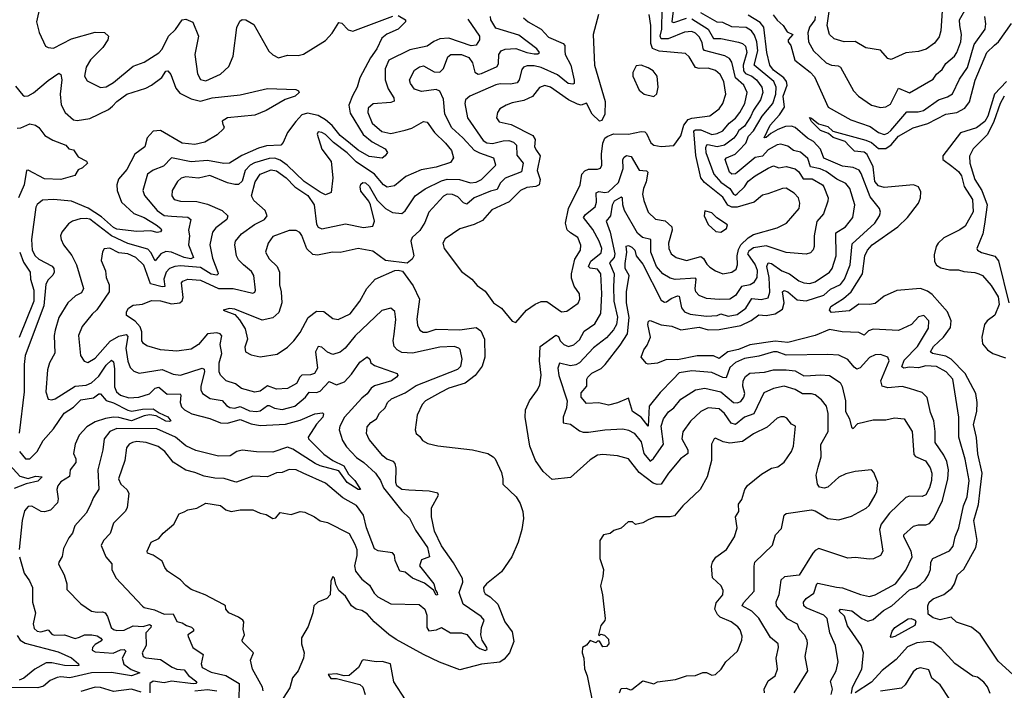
# Model space of a CAD drawing. Extents: x 1245432 to 1420865, y 606325 to 671314.
# Tile 344 of 382: x 1394659 to 1400088, y 626398 to 630096. Entities that reach past the tile are written whole.
import ezdxf

# ---------------------------------------------------------------- set-up
doc = ezdxf.new("R2010")
doc.units = 0

msp = doc.modelspace()

# ---------------------------------------------------------------- linework, layer by layer
at = {"layer": '0CON20XD'}
for points in [[(1394772.2, 630175), (1394750.4, 630085), (1394765.6, 630025), (1394800.9, 629950.9), (1394815, 629942.9), (1394845, 629940), (1394945, 629990.3), (1395075, 630027.3), (1395125.4, 630025.4), (1395147.8, 630005), (1395145.4, 629985), (1395117.6, 629942.4), (1395048.9, 629875), (1395025.6, 629835), (1395016.7, 629785), (1395030.2, 629760.2), (1395105, 629721.9), (1395135, 629725.5), (1395175, 629750), (1395285, 629839.5), (1395345, 629862.7), (1395425, 629913.2), (1395445, 629934.6), (1395479.3, 630005), (1395517, 630043), (1395555, 630095.6), (1395575, 630100), (1395612.5, 630082.5), (1395644.5, 630005), (1395623.9, 629905), (1395638.7, 629798.7), (1395655, 629767.1), (1395685, 629760), (1395765, 629796.9), (1395812.4, 629837.6), (1395835.3, 629895), (1395856.6, 630053.4), (1395871.7, 630088.3), (1395885, 630098), (1395905, 630095.7), (1395949.2, 630069.2), (1396033.1, 629923.1), (1396055, 629902.3), (1396085, 629886.9), (1396135, 629900.4), (1396195, 629898.6), (1396223.9, 629906.1), (1396345, 629982.5), (1396382, 630022), (1396419.1, 630080.9), (1396435, 630076.9), (1396470.5, 630040.5), (1396495, 630033.3), (1396715.9, 630115.9)], [(1398765.5, 626385), (1398764.5, 626405), (1398785, 626451.1), (1398825, 626478), (1398838.2, 626515), (1398830.6, 626575), (1398843.5, 626635), (1398840.9, 626655), (1398799.3, 626689.3), (1398735, 626796.9), (1398696.1, 626835), (1398643.3, 626865), (1398649.2, 626880.8), (1398708.9, 626945), (1398707.9, 627082.1), (1398712.9, 627105), (1398810.5, 627199.5), (1398826.9, 627255), (1398858.9, 627291.1), (1398875, 627363.3), (1398885, 627374.2), (1399025, 627394), (1399045, 627388), (1399115, 627346.4), (1399175, 627337.6), (1399245, 627357.9), (1399326.6, 627403.4), (1399342.2, 627417.8), (1399376, 627475), (1399384.6, 627495), (1399390.6, 627545), (1399369.1, 627599.1), (1399355, 627613.8), (1399265, 627604.5), (1399215, 627592.5), (1399175, 627574.4), (1399115, 627518), (1399095, 627512.5), (1399069.3, 627519.3), (1399058.8, 627535), (1399051.1, 627585), (1399061.8, 627628.2), (1399078.7, 627685), (1399076.9, 627753.1), (1399117.1, 627825), (1399116.8, 627925), (1399107.6, 627965), (1399080.7, 628000.7), (1399045, 628028.2), (1399025, 628034.1), (1398975, 628033.8), (1398935, 628057.4), (1398875, 628075.8), (1398815, 628062.5), (1398761.9, 628038.1), (1398707.2, 627922.8), (1398655, 627904.7), (1398605, 627864.3), (1398582, 627872), (1398545, 627925.3), (1398515, 627951.1), (1398455, 627956.9), (1398415, 627936.2), (1398357.8, 627882.2), (1398315.8, 627824.2), (1398310.3, 627785), (1398342.5, 627725), (1398342.5, 627705), (1398302.7, 627675), (1398235.4, 627595), (1398195, 627535.4), (1398173.5, 627533.5), (1398151.4, 627541.4), (1398075, 627598.6), (1398015, 627675.4), (1397955, 627690.5), (1397875, 627698.1), (1397845.6, 627694.4), (1397805, 627669.2), (1397695, 627572.5), (1397595, 627560), (1397544.4, 627605), (1397503.5, 627665), (1397470.8, 627745), (1397446.5, 627905), (1397447.5, 627945), (1397469.1, 627995), (1397514.3, 628055), (1397526.6, 628083.4), (1397533.4, 628136.6), (1397524.7, 628215), (1397528.6, 628295), (1397615, 628357.2), (1397628.8, 628348.8), (1397638.9, 628325), (1397660, 628305), (1397685, 628293.9), (1397715, 628303.1), (1397745, 628331.5), (1397771, 628379), (1397830.7, 628419.3), (1397863.9, 628476.1), (1397868.5, 628585), (1397863.4, 628695), (1397845, 628719.8), (1397805, 628726.6), (1397794.8, 628735), (1397807.9, 628765), (1397865, 628811.1), (1397868.5, 628835), (1397854.5, 628875), (1397819.6, 628939.6), (1397768.2, 629005), (1397778.3, 629021.7), (1397831.3, 629065), (1397839.2, 629090.8), (1397838.2, 629141.8), (1397851.4, 629148.6), (1397885, 629143.8), (1397905, 629147.7), (1397961.4, 629198.6), (1397986, 629275), (1397985.3, 629325), (1397991.6, 629338.4), (1398005, 629346.9), (1398031.2, 629341.2), (1398075, 629266.1), (1398115, 629262.2), (1398123.1, 629255), (1398113.2, 629203.2), (1398097.6, 629165), (1398093.7, 629133.7), (1398100.1, 629100.1), (1398125, 629035.8), (1398165, 628996.4), (1398217, 628987), (1398254.7, 628954.8), (1398255.8, 628935), (1398235.9, 628865), (1398238.2, 628835), (1398250.5, 628805), (1398279.2, 628785), (1398335, 628768.5), (1398415, 628790), (1398429.8, 628779.8), (1398448, 628748), (1398465, 628731.8), (1398495, 628711.5), (1398535, 628695.6), (1398585, 628704.6), (1398608.5, 628721.5), (1398617.5, 628745), (1398615.2, 628795), (1398621.5, 628828.5), (1398635.3, 628854.7), (1398675.8, 628894.2), (1398705, 628911.2), (1398835, 628949.2), (1398886.2, 628973.8), (1398956.5, 629055), (1398960.5, 629085), (1398953.1, 629115), (1398929.3, 629139.3), (1398885, 629166.5), (1398865, 629166.4), (1398784.1, 629135.9), (1398755, 629128.2), (1398709.3, 629090.7), (1398615, 629062.8), (1398585, 629062.4), (1398563.6, 629073.6), (1398535, 629117), (1398435, 629199.4), (1398414.8, 629225), (1398386.9, 629346.9), (1398376.2, 629483.9), (1398385, 629490), (1398415, 629488.6), (1398475, 629464), (1398505, 629469), (1398535, 629483.9), (1398570, 629525), (1398606.1, 629553.9), (1398628.8, 629585), (1398656.3, 629635), (1398669.8, 629695), (1398652.6, 629735), (1398605.8, 629775), (1398585, 629861.4), (1398573, 629883), (1398547.6, 629897.6), (1398435, 629925.8), (1398426.7, 629935), (1398421.4, 629971.4), (1398405, 630001.6), (1398385, 630023.1), (1398365, 630032), (1398325, 630026.9), (1398235, 629991.8), (1398195, 629991.4), (1398191.2, 630005), (1398200.4, 630045), (1398201, 630155)], [(1399044.7, 630114.7), (1399042.9, 630095), (1399014.1, 630055), (1399003.7, 630023.7), (1399008.8, 629975), (1399035, 629925.5), (1399105, 629859.2), (1399134.8, 629844.8), (1399171.8, 629841.8), (1399184.8, 629834.8), (1399256.5, 629705), (1399284.4, 629675), (1399355.8, 629625.8), (1399405, 629613.1), (1399435, 629615.4), (1399460, 629630), (1399505, 629718.6), (1399566.1, 629693.9), (1399695, 629768.9), (1399713.3, 629796.7), (1399745, 629822.5), (1399765.3, 629854.7), (1399813.8, 629896.2), (1399826.6, 629915), (1399848.9, 629975), (1399851.1, 630015), (1399841.9, 630065), (1399841.7, 630095), (1399893, 630185)], [(1399745.3, 630145.3), (1399738.6, 630035), (1399728, 630002), (1399703, 629967), (1399656.9, 629933.1), (1399615, 629920.8), (1399545, 629913.5), (1399465, 629876.7), (1399445, 629882.5), (1399405, 629929.2), (1399325, 629940.6), (1399265, 629976.2), (1399204.7, 629974.7), (1399150.4, 629990.4), (1399123.2, 630015), (1399110.5, 630065), (1399124.8, 630155)], [(1396745, 630120), (1396786.7, 630095), (1396786.7, 630085), (1396746, 630045), (1396683, 630017), (1396655.3, 629995), (1396627.6, 629935), (1396593.2, 629886.8), (1396534, 629775), (1396518.8, 629725), (1396492.9, 629677.1), (1396474.1, 629625), (1396481, 629581), (1396553.4, 629463.4), (1396602.4, 629422.4), (1396673.3, 629385), (1396686.2, 629365), (1396673.8, 629345), (1396656.8, 629333.2), (1396585, 629342.9), (1396525, 629377.1), (1396482, 629412), (1396425, 629458.3), (1396382.2, 629512.2), (1396345.1, 629545.1), (1396305, 629567.9), (1396245, 629581.2), (1396215, 629571), (1396180.5, 629535), (1396134.4, 629475), (1396111.1, 629418.9), (1396098, 629405), (1396019.7, 629400.3), (1395975, 629387.8), (1395882.8, 629347.2), (1395815, 629306.1), (1395785, 629303.5), (1395695, 629320), (1395605, 629313.3), (1395495, 629334.5), (1395451.2, 629288.8), (1395395, 629266.9), (1395362.5, 629245), (1395336.7, 629155), (1395347.3, 629127.3), (1395416.6, 629045), (1395455, 629016.3), (1395495, 629012.9), (1395585, 629007.6), (1395602.7, 628995), (1395588.6, 628935), (1395594.3, 628905), (1395589.8, 628855), (1395616.6, 628785), (1395601.9, 628778.1), (1395565, 628784.6), (1395495, 628814.4), (1395465, 628818.9), (1395436.7, 628805), (1395405, 628766.9), (1395382, 628812), (1395365, 628831.2), (1395255, 628863), (1395164.6, 628904.6), (1395045, 628995.9), (1395025, 629000.8), (1394991.7, 628998.3), (1394950, 628985), (1394928.5, 628971.5), (1394891.4, 628925), (1394884.3, 628905), (1394886.5, 628885), (1394900, 628855), (1394945.7, 628795.7), (1394972.5, 628745), (1395010.5, 628615), (1395000.1, 628589.9), (1394965.9, 628574.1), (1394923.5, 628535), (1394874.1, 628455), (1394853.5, 628385), (1394849.1, 628355), (1394851.9, 628258.1), (1394823.8, 628205), (1394812.1, 628165), (1394803.3, 628045), (1394815, 628004.2), (1394835, 628000), (1394855, 628006.4), (1394965, 628074.8), (1395025, 628080.4), (1395055, 628093.4), (1395095, 628130), (1395135, 628192.2), (1395165, 628219.5), (1395175, 628210), (1395181.2, 628171.2), (1395181.6, 628071.6), (1395193.2, 628045), (1395215, 628026.2), (1395260.3, 628010.3), (1395315, 628015.2), (1395375, 628032.6), (1395405, 628064.7), (1395425, 628070.3), (1395471.6, 628031.6), (1395542.7, 628032.7), (1395548, 628025), (1395544, 627985), (1395551.7, 627961.7), (1395566.9, 627945), (1395607, 627923), (1395707.6, 627897.6), (1395765, 627872.6), (1395805, 627872.1), (1395875, 627891.1), (1395935, 627868), (1395985, 627858.1), (1396125, 627866.8), (1396205, 627888.4), (1396286.5, 627923.5), (1396327.8, 627927.7), (1396333.6, 627923.6), (1396329.7, 627905), (1396295, 627866.4), (1396250, 627795), (1396250.9, 627785), (1396335, 627700), (1396385.6, 627665), (1396446.2, 627636.2), (1396470.8, 627590.8), (1396506, 627555), (1396538.6, 627505), (1396525, 627505.5), (1396464.4, 627544.4), (1396418, 627608), (1396315, 627635.3), (1396288.5, 627648.5), (1396165, 627727.2), (1396135, 627738.8), (1396055, 627711.9), (1395965, 627712.8), (1395885, 627723.2), (1395855.8, 627715), (1395819, 627691), (1395755, 627688.7), (1395630.5, 627720.5), (1395575, 627747.2), (1395517.6, 627795), (1395415, 627840.7), (1395195, 627841.9), (1395154.8, 627825.2), (1395124.7, 627785), (1395117.8, 627725), (1395090.3, 627615), (1395095, 627507.5), (1395065, 627462), (1395044.5, 627414.5), (1395025.4, 627375), (1394962.9, 627305), (1394950, 627265), (1394930.1, 627239.9), (1394899.2, 627180.8), (1394893.3, 627136.7), (1394874.2, 627105), (1394873.2, 627093.2), (1394904, 627035), (1394917.9, 626985), (1394919.4, 626955), (1394996, 626876), (1395055, 626835.6), (1395085, 626828.8), (1395115, 626831.8), (1395129.5, 626825), (1395142.5, 626805), (1395162.3, 626745), (1395175, 626732.9), (1395195, 626727.4), (1395235, 626729.2), (1395285, 626753.8), (1395339.7, 626750.3), (1395375, 626760.4), (1395384.1, 626755), (1395382.5, 626745), (1395354.2, 626715), (1395355.5, 626644.5), (1395334.5, 626605), (1395339.4, 626585), (1395355, 626577.5), (1395435, 626567.3), (1395499.2, 626525), (1395525, 626515.2), (1395565, 626511.8), (1395589.7, 626479.7), (1395636.2, 626445), (1395629.4, 626435), (1395614.3, 626434.3), (1395495, 626449.4), (1395455, 626439.2), (1395395, 626448.4), (1395376.4, 626435), (1395376.5, 626383.5)], [(1396805, 627502.8), (1396765, 627505.6), (1396738.7, 627525), (1396732.8, 627545), (1396734, 627624), (1396729, 627649), (1396719.2, 627659.2), (1396682.9, 627672.9), (1396661.4, 627691.4), (1396585, 627781.4), (1396570.4, 627815), (1396575, 627851.2), (1396594.1, 627875.9), (1396625.7, 627895), (1396643.3, 627926.7), (1396674.6, 627955.4), (1396686.4, 627985), (1396708.2, 628005), (1396785, 628039.2), (1396845, 628078.5), (1397075, 628169.2), (1397091.1, 628185), (1397099.2, 628225), (1397087, 628277), (1397080.8, 628285), (1397055, 628294.1), (1396975, 628291.1), (1396825, 628257.7), (1396765, 628261.4), (1396740.9, 628275), (1396723.3, 628295), (1396718.4, 628325), (1396722.8, 628362.8), (1396732.9, 628442.9), (1396726.5, 628486.5), (1396705, 628505.8), (1396655, 628492.7), (1396507.6, 628352.4), (1396453.8, 628285), (1396425, 628262.7), (1396385, 628250), (1396355, 628263.3), (1396325, 628290.9), (1396305, 628293.5), (1396290, 628265), (1396300.4, 628175), (1396285, 628144.7), (1396262.8, 628137.2), (1396214.4, 628135.6), (1396202.7, 628125), (1396185, 628089.6), (1396135, 628062.9), (1396075, 628058.2), (1396025, 628076.6), (1395985, 628047.7), (1395955, 628042.3), (1395881.9, 628061.9), (1395849.1, 628089.1), (1395797.5, 628105), (1395765, 628135.7), (1395758, 628155), (1395759.1, 628205), (1395774.1, 628255), (1395764.8, 628305), (1395773.6, 628353.6), (1395764.2, 628365), (1395745, 628368.9), (1395695, 628363.5), (1395645, 628305.4), (1395605, 628279.6), (1395525, 628269.2), (1395435.8, 628275.8), (1395358.8, 628298.8), (1395340.7, 628310.7), (1395332.9, 628325), (1395331.6, 628375), (1395322, 628402), (1395295, 628434.7), (1395248, 628465), (1395246.9, 628485), (1395258.1, 628505), (1395285, 628521.5), (1395335, 628527.5), (1395385, 628547.8), (1395435, 628546.7), (1395495, 628530), (1395542.1, 628535), (1395554, 628546), (1395559.5, 628565), (1395550, 628645), (1395558.1, 628655), (1395585, 628665.2), (1395655, 628659.5), (1395755, 628614.4), (1395835, 628613.3), (1395945, 628588.2), (1395955.9, 628594.1), (1395959.6, 628605), (1395949.1, 628685), (1395937, 628707), (1395893.5, 628745), (1395865, 628772.5), (1395854.6, 628795), (1395844.6, 628854.6), (1395848.8, 628875), (1395881.5, 628915), (1395952.8, 628967.2), (1396009.4, 628995), (1396023.3, 629015), (1396012.9, 629045), (1395949.4, 629099.4), (1395936.2, 629125), (1395956.9, 629203.1), (1395985.4, 629245), (1396045, 629267.7), (1396075, 629262.9), (1396127.8, 629225), (1396176.5, 629175), (1396247, 629127), (1396282.2, 629075), (1396295, 628968.6), (1396305, 628952.7), (1396325, 628942.7), (1396455, 628971.1), (1396555, 628951.1), (1396605, 628958.6), (1396614.5, 628985), (1396593.5, 629075), (1396584.4, 629095), (1396539.1, 629150.9), (1396535.4, 629175), (1396540.3, 629189.7), (1396551.3, 629198.7), (1396565, 629195.9), (1396585, 629177.7), (1396630.5, 629100.5), (1396675, 629056), (1396715, 629033.6), (1396765, 629028.5), (1396785, 629042.7), (1396838.8, 629125), (1396895, 629164), (1396985, 629207.7), (1397015, 629216.2), (1397084.2, 629215.8), (1397145, 629197.2), (1397175, 629200.5), (1397204.4, 629215.6), (1397285, 629294), (1397273, 629333), (1397195, 629359.6), (1397165.6, 629375.6), (1397102.5, 629445), (1397040.7, 629500.7), (1397003.5, 629575), (1396995, 629658.8), (1396975, 629702.2), (1396955, 629710.9), (1396875, 629699.7), (1396835, 629713.2), (1396813.3, 629745), (1396808.1, 629765), (1396835, 629818.8), (1396863.4, 629836.6), (1396885, 629842), (1396945, 629808.5), (1396975, 629807.8), (1396995, 629827.5), (1397018.9, 629891.1), (1397036.2, 629905), (1397094.8, 629905.2), (1397135, 629887.4), (1397155, 629858.5), (1397167.9, 629807.9), (1397186.6, 629796.6), (1397205, 629799.2), (1397291.2, 629838.8), (1397298.7, 629855), (1397300.3, 629905), (1397314.1, 629925), (1397335, 629934.8), (1397395, 629937), (1397455, 629914.8), (1397495, 629908.4), (1397515, 629908.5), (1397524.3, 629915), (1397509.6, 629935), (1397410.5, 630010.5), (1397285, 630050), (1397255.8, 630095), (1397254.3, 630115)], [(1397130.3, 630100.3), (1397194.5, 630005), (1397194.5, 629985), (1397175, 629955.8), (1397148.1, 629951.9), (1397025.1, 629995.1), (1396975, 629990.6), (1396942.9, 629977.1), (1396905, 629951.1), (1396809.4, 629930.6), (1396695, 629872.8), (1396673.3, 629825), (1396673.2, 629765), (1396690.7, 629715), (1396722.2, 629665), (1396723, 629647), (1396705, 629640.7), (1396606.9, 629633.1), (1396580.9, 629609.1), (1396579.2, 629585), (1396602.4, 629525), (1396655, 629479.3), (1396705, 629469.1), (1396785, 629487), (1396820.9, 629499.1), (1396885, 629535.4), (1396905, 629531.2), (1396945.3, 629475), (1397007.5, 629415), (1397039.6, 629375), (1397051.4, 629335), (1397035, 629308.6), (1396955, 629282.7), (1396872.2, 629267.8), (1396788.4, 629231.6), (1396725, 629179.6), (1396685, 629172.5), (1396665, 629185.9), (1396614.9, 629244.9), (1396513.4, 629313.4), (1396465, 629362.8), (1396389.4, 629419.4), (1396345, 629462.5), (1396325, 629475.3), (1396305, 629477.8), (1396298.9, 629465), (1396325, 629383.3), (1396376.5, 629315), (1396385.5, 629225), (1396377, 629143), (1396345, 629131.1), (1396315, 629144.7), (1396227.8, 629205), (1396133.8, 629293.8), (1396095, 629321), (1396065, 629333), (1396035, 629331.8), (1395952.7, 629307.3), (1395929.7, 629295), (1395901.6, 629265), (1395884.5, 629205.5), (1395865, 629188.3), (1395845, 629186.9), (1395805, 629196.7), (1395706.8, 629236.8), (1395645, 629221.9), (1395575, 629229.8), (1395548.3, 629221.7), (1395528, 629205), (1395499.1, 629155), (1395497.3, 629125), (1395510, 629105), (1395545, 629095.3), (1395635, 629094.3), (1395695, 629079.5), (1395775.7, 629045), (1395806.9, 629015), (1395800, 628995), (1395740.7, 628949.3), (1395721.5, 628925), (1395706.6, 628855), (1395721.8, 628781.8)], [(1397437.1, 630107.1), (1397462.5, 630085), (1397534.5, 630045), (1397575, 630000.4), (1397655.2, 629965.2), (1397663.8, 629953.8), (1397664.7, 629925), (1397667.3, 629905), (1397698, 629845), (1397717, 629763), (1397716.2, 629745), (1397709.6, 629740.4), (1397682.1, 629745), (1397625, 629791.5), (1397535, 629833.2), (1397495, 629842.6), (1397457.6, 629842.4), (1397437.1, 629835), (1397427.6, 629822.4), (1397413.7, 629765), (1397401.9, 629748.1), (1397365, 629740.2), (1397307.2, 629742.7), (1397285, 629738.1), (1397140, 629675), (1397116.1, 629653.9), (1397112.5, 629635), (1397128.8, 629555), (1397215, 629429.7), (1397235, 629418.1), (1397265, 629414.1), (1397325, 629429), (1397355, 629429.8), (1397381.7, 629421.7), (1397397.2, 629405), (1397400, 629350), (1397435.3, 629305), (1397425, 629256.9), (1397335, 629222.2), (1397307.5, 629195), (1397290.6, 629159.4), (1397255, 629151.1), (1397165, 629114.3), (1397125, 629079.6), (1397105, 629085.9), (1397075, 629119.3), (1397045, 629132.4), (1397016.3, 629133.6), (1396995, 629122.5), (1396914.8, 629035.2), (1396892.1, 628977.9), (1396865.9, 628934.1), (1396822.7, 628895), (1396815.5, 628874.5), (1396831.9, 628795), (1396822, 628775), (1396795, 628754), (1396675, 628767.9), (1396605, 628819.6), (1396525, 628834.7), (1396425, 628812.5), (1396384.2, 628814.2), (1396301.3, 628798.7), (1396275, 628802), (1396242.2, 628832.3), (1396215, 628907.1), (1396203, 628923), (1396183.6, 628933.6), (1396145, 628934), (1396055, 628900.4), (1396027.9, 628865), (1396014.6, 628815), (1396035, 628778.1), (1396078.2, 628735), (1396090.4, 628705), (1396091.8, 628635), (1396101.1, 628595), (1396104.7, 628535.3), (1396088.3, 628481.7), (1396055, 628452.9), (1395995, 628440), (1395845, 628500), (1395815, 628504), (1395780, 628495), (1395845, 628471.2), (1395871.5, 628441.5), (1395901.3, 628391.3), (1395915.4, 628335), (1395899.7, 628290.3), (1395902.9, 628265), (1395935, 628247.5), (1395985, 628237.3), (1396078.3, 628251.7), (1396135, 628290.8), (1396170, 628325), (1396205, 628371.2), (1396249.5, 628455), (1396295, 628489.1), (1396335, 628487.5), (1396385, 628448.6), (1396415, 628442.7), (1396480.5, 628475), (1396535, 628544.3), (1396573.1, 628615), (1396618.6, 628665), (1396726.6, 628713.4), (1396745, 628715.7), (1396769.1, 628709.1), (1396828.7, 628628.7), (1396862.5, 628555), (1396848.2, 628445), (1396852.1, 628412.1), (1396865, 628384.5), (1396884.2, 628374.2), (1396905, 628372.5), (1396955, 628389.1), (1397085, 628385.7), (1397175, 628399.6), (1397201.4, 628381.4), (1397221.5, 628335), (1397224.3, 628235), (1397209.4, 628185), (1397170.5, 628135), (1397115, 628091.7), (1397025.6, 628065), (1396978.8, 628041.2)], [(1397850, 630125), (1397821.2, 630015), (1397828.2, 629845), (1397887.5, 629645), (1397886, 629575), (1397869.3, 629540.7), (1397855, 629537.5), (1397815, 629575.8), (1397785, 629636.7), (1397755, 629625.6), (1397735, 629630.8), (1397685, 629653.9), (1397585, 629724), (1397555, 629733.8), (1397525, 629723.3), (1397486.9, 629673.1), (1397438.8, 629651.2), (1397375, 629638.2), (1397341.2, 629625), (1397305.5, 629604.5), (1397292.5, 629585), (1397288.6, 629555), (1397302.5, 629532.5), (1397368.6, 629518.6), (1397488.6, 629458.6), (1397500.4, 629435), (1397497.5, 629395), (1397507.5, 629375), (1397528.8, 629345), (1397512.8, 629265), (1397529, 629215), (1397523.9, 629185), (1397505, 629175.7), (1397455, 629171.2), (1397420.6, 629155), (1397358.2, 629091.8), (1397261.9, 629048.1), (1397210.3, 628989.7), (1397165, 628966.6), (1397086, 628944), (1397005, 628887.5), (1396991.9, 628865), (1396998.9, 628835), (1397095, 628707.8), (1397152.5, 628665), (1397181.4, 628631.4), (1397225, 628599.2), (1397271.9, 628535), (1397315.4, 628505.4), (1397375, 628433.8), (1397395, 628426.7)], [(1397395, 628426.7), (1397452.9, 628495), (1397501.7, 628528.3), (1397535, 628542.7), (1397565, 628542.7), (1397645.5, 628485.5), (1397675, 628489.4), (1397737.4, 628532.6), (1397746.5, 628555), (1397745.6, 628585), (1397716.3, 628626.3), (1397701.2, 628671.2), (1397700.5, 628695), (1397720.4, 628775), (1397751.5, 628825), (1397753.4, 628853.4), (1397735.6, 628895), (1397695, 628920.5), (1397678.2, 628938.2), (1397668.2, 628975), (1397685.3, 629054.7), (1397748.9, 629185), (1397758.8, 629245), (1397775, 629263.1), (1397795, 629272.7), (1397845, 629271.5), (1397861.9, 629278.1), (1397868.6, 629295), (1397867.1, 629355), (1397874.3, 629415), (1397885, 629442.5), (1397897.7, 629452.3), (1397933.1, 629466.9), (1398016.1, 629466.1), (1398085, 629480.8), (1398105, 629477.8), (1398115, 629468.6), (1398138.3, 629418.3), (1398155, 629404.4), (1398195, 629397.1), (1398266.6, 629403.4), (1398305, 629456), (1398321, 629515), (1398344.4, 629545.6), (1398365, 629554.2), (1398465, 629566.8), (1398516.2, 629605), (1398536.2, 629635), (1398553.2, 629685), (1398540.8, 629755), (1398520.4, 629795), (1398496, 629816), (1398455, 629828.6), (1398405, 629827.8), (1398385, 629833.6), (1398351, 629891), (1398330.5, 629910.5), (1398185, 629922.7), (1398148.2, 629938.2), (1398138.4, 629965), (1398138.4, 630065), (1398130.5, 630125)], [(1398365, 630101.6), (1398455, 630044.3), (1398483.6, 629993.6), (1398525, 629992.2), (1398622.6, 629972.6), (1398645, 629964.7), (1398660.2, 629950.2), (1398668.8, 629915), (1398648.2, 629845), (1398649, 629815), (1398660.6, 629800.6), (1398696.3, 629785), (1398721.2, 629765), (1398751.6, 629725), (1398755.6, 629695), (1398743.7, 629655), (1398705, 629596.8), (1398688.9, 629561.1), (1398655, 629509.5), (1398624.6, 629485.3), (1398613.7, 629465), (1398596.7, 629443.4), (1398545, 629404.4), (1398505, 629394.5), (1398453, 629407), (1398445, 629404.5), (1398440.8, 629389.2), (1398443, 629365), (1398485.7, 629245), (1398525, 629200.4), (1398573.6, 629165), (1398595, 629134.4), (1398605, 629129.1), (1398615, 629136.7), (1398654.5, 629175.5), (1398675, 629206.1), (1398714.5, 629235.5), (1398785, 629278.6), (1398815, 629290), (1398845, 629280), (1398885, 629287.3), (1398935, 629274.3), (1398955, 629257.2), (1398979.4, 629219.4), (1399029.3, 629219.3), (1399085, 629185.9), (1399092.8, 629175), (1399116.1, 629115), (1399115.4, 629095), (1399091.1, 629025), (1399055, 628983.8), (1399039.6, 628905), (1399040, 628845), (1399033.1, 628826.9), (1399018.8, 628811.2), (1398995, 628802.7), (1398885, 628812.5), (1398775, 628849.4), (1398705, 628838.5), (1398679.9, 628820.1), (1398672.7, 628805), (1398713.8, 628745), (1398724.4, 628715), (1398722.8, 628675), (1398705.4, 628645), (1398685.8, 628634.2), (1398638.9, 628625), (1398605, 628576.2), (1398575, 628555.9), (1398515, 628552.6), (1398445, 628558.7), (1398405.2, 628575.2), (1398386.1, 628595), (1398382.5, 628615), (1398389.2, 628665), (1398385, 628671.9), (1398273.4, 628663.4), (1398245, 628670.4), (1398205, 628694.6), (1398170.3, 628735), (1398139.6, 628815), (1398139.6, 628885), (1398093.3, 628895), (1398065, 628919.1), (1397994.5, 629044.5), (1397984.2, 629075), (1397982.4, 629112.4), (1397975, 629117.1), (1397936.2, 629095), (1397926.5, 629073.5), (1397916.1, 629015), (1397892.8, 628985), (1397914, 628924), (1397940.3, 628805), (1397936, 628785), (1397910.7, 628755), (1397937.5, 628695), (1397932.3, 628625), (1397935.5, 628545), (1397954.8, 628455.2), (1397948.8, 628415), (1397933.4, 628386.6), (1397895, 628341.6), (1397822.7, 628287.3), (1397744.7, 628205), (1397725, 628193.9), (1397695, 628188), (1397635, 628201.9), (1397625.4, 628175), (1397631, 628135), (1397677.2, 627995), (1397674.7, 627955.3), (1397655.4, 627905), (1397655, 627874), (1397695, 627865.6), (1397745, 627829.1), (1397765, 627822.3), (1397795, 627821.5), (1397884.6, 627835.4), (1397985, 627839.5), (1398015, 627833.4), (1398047.2, 627817.2), (1398085, 627767.7), (1398099.5, 627705), (1398135, 627661.2), (1398154.3, 627675.7), (1398209.1, 627755), (1398195.8, 627854.2), (1398209.4, 627895), (1398235.6, 627934.4), (1398265, 627956.1), (1398305, 628004.6), (1398385, 628055.9), (1398436.3, 628063.6), (1398525, 628044.3), (1398595, 627985.8), (1398615, 627984.2), (1398635, 627991.7), (1398651.7, 628015), (1398657.3, 628035), (1398645.7, 628075), (1398648.9, 628105), (1398661.3, 628128.7), (1398685, 628147.2), (1398766.4, 628153.6), (1398815, 628165.8), (1398885, 628165.2), (1398935, 628159.2), (1398982.5, 628132.5), (1399020, 628135), (1399075, 628138.8), (1399125, 628133.5), (1399182.7, 628095), (1399193.5, 628073.5), (1399211.9, 627995), (1399212.8, 627935), (1399233.9, 627895), (1399245, 627848.8), (1399255, 627841.4), (1399279.8, 627870.2), (1399365, 627889.5), (1399435, 627889.5), (1399481.7, 627901.7), (1399535, 627895.8), (1399579.3, 627825), (1399589.1, 627699.1), (1399597.9, 627687.9), (1399653, 627663), (1399680, 627625), (1399687.5, 627595), (1399685.7, 627555), (1399675.5, 627514.5), (1399655, 627476.7), (1399635, 627466.9), (1399565, 627469.1), (1399545, 627462.2), (1399455.4, 627375), (1399408.7, 627315), (1399400.7, 627285), (1399418.5, 627165), (1399405, 627140.8), (1399366.3, 627123.7), (1399345, 627121.1), (1399265, 627131.1), (1399225, 627127.1), (1399065, 627180), (1399045, 627170), (1399031.9, 627155), (1398956.3, 627033.7), (1398876.8, 627023.2), (1398856.1, 627005), (1398845.2, 626924.8), (1398828.5, 626885), (1398829.2, 626865), (1398889.6, 626795), (1398945.6, 626765), (1398957.5, 626735), (1398987.1, 626705), (1399000, 626675), (1399001.8, 626655), (1398987.4, 626585), (1399003.1, 626505), (1398927.1, 626385)], [(1399134.1, 626375), (1399140.4, 626405), (1399130.5, 626449.5), (1399160, 626505), (1399171.9, 626555), (1399157.1, 626645), (1399125.9, 626715.9), (1399112, 626795), (1399092.3, 626812.3), (1398995, 626853.1), (1398982, 626865), (1398980.3, 626885), (1398995, 626905.4), (1399036.8, 626933.2), (1399054, 626985), (1399060.3, 626989.7), (1399162.2, 626967.8), (1399195, 626963.8), (1399295, 626926.2), (1399345, 626915.5), (1399375, 626924.6), (1399487.5, 626985), (1399545, 627060.4), (1399579.5, 627135), (1399575.3, 627165), (1399534.5, 627245), (1399534.6, 627255.4), (1399586.5, 627303.5), (1399615, 627310.2), (1399655, 627310), (1399675, 627317.7), (1399698.6, 627345), (1399747.6, 627445), (1399776.4, 627565), (1399780.2, 627615), (1399770.5, 627660.5), (1399755.2, 627695.2), (1399707.2, 627765), (1399707.2, 627825), (1399698.9, 627885), (1399680.5, 627930.5), (1399662.1, 628012.1), (1399635, 628040.5), (1399565, 628061.8), (1399524, 628074), (1399445.6, 628065.6), (1399414, 628075), (1399406.9, 628105), (1399452.5, 628215), (1399445, 628235.5), (1399405, 628250.9), (1399375, 628248.8), (1399345, 628234.1), (1399293, 628177), (1399275, 628169.1), (1399259.6, 628179.6), (1399225, 628222.7), (1399175, 628246.8), (1399115, 628250.9), (1398885, 628245.6), (1398835.1, 628265.1), (1398814.4, 628265.6), (1398735, 628241.7), (1398655, 628228.1), (1398605, 628206), (1398575, 628179.1), (1398555, 628122.1), (1398535, 628123.9), (1398475, 628151.6), (1398365, 628160.2), (1398295, 628149.3), (1398262.9, 628115), (1398189.6, 628040.4), (1398129.6, 627965), (1398125, 627854.4), (1398084.9, 627904.9), (1398037.5, 627935), (1398015, 628008.8), (1397955, 627982.7), (1397905, 627970), (1397852.7, 627982.7), (1397785, 627979.6), (1397755.3, 628015), (1397755, 628038), (1397786.4, 628075), (1397786.2, 628115), (1397791.3, 628125), (1397813.2, 628146.8), (1397865, 628173.8), (1397887.5, 628195), (1397969.3, 628300.7), (1398010.2, 628365), (1398019.5, 628455), (1398004.1, 628535), (1398004.5, 628595), (1398019.7, 628685), (1397997.5, 628725), (1397998.2, 628751.8), (1398005.7, 628815), (1398002.5, 628847.5), (1398015, 628850.8), (1398035, 628841.9), (1398050, 628825), (1398058.3, 628795), (1398095, 628747.7), (1398195, 628549.6), (1398215, 628538.8), (1398225, 628540), (1398251.5, 628558.5), (1398285, 628574.1), (1398295, 628572.7), (1398308.2, 628508.2), (1398325, 628485.4), (1398355, 628473), (1398445, 628461.2), (1398505, 628465.9), (1398525, 628475.2), (1398565, 628460.7), (1398615, 628470.4), (1398663.5, 628506.5), (1398695, 628558.9), (1398746.7, 628553.3), (1398785, 628562.7), (1398795.6, 628594.4), (1398791.3, 628675), (1398778.5, 628735), (1398785, 628756), (1398805, 628751.1), (1398861, 628711), (1398903.5, 628695), (1398955, 628657.2), (1398982, 628645), (1399015, 628642.4), (1399045, 628650.9), (1399124.6, 628705), (1399138.1, 628725), (1399161.1, 628795), (1399159.3, 628920.7), (1399211.5, 628955), (1399252.5, 629005), (1399264, 629076), (1399237.1, 629165), (1399215, 629192.7), (1399165, 629217.6), (1399105, 629259.5), (1399073.4, 629273.4), (1399019.4, 629285), (1399005, 629330.8), (1398965, 629366.3), (1398925, 629375.4), (1398895, 629398.7), (1398855, 629409.7), (1398835, 629405.9), (1398785, 629379), (1398755, 629343.5), (1398715, 629337.3), (1398615, 629253.5), (1398605, 629246.6), (1398585, 629245.3), (1398572.1, 629255), (1398548.1, 629325), (1398555.5, 629335), (1398604.7, 629355), (1398625, 629374.8), (1398661.9, 629415), (1398678, 629455), (1398705.5, 629484.5), (1398753, 629565), (1398810.8, 629635), (1398828.9, 629685), (1398830, 629725), (1398817, 629755), (1398709.4, 629845), (1398729.1, 629925), (1398723.9, 629973.9), (1398711.3, 630011.3), (1398694.2, 630035), (1398665, 630054), (1398585, 630056.6), (1398535, 630081.2), (1398505, 630083.4), (1398415.3, 630135)], [(1399245, 626380), (1399251, 626415), (1399302.1, 626515), (1399311.2, 626605), (1399298.1, 626645), (1399223.3, 626753.3), (1399206.7, 626806.7), (1399177.1, 626835), (1399185, 626845.9), (1399247.1, 626837.1), (1399301.8, 626795), (1399335, 626779.8), (1399365, 626789), (1399421, 626839), (1399467.3, 626865), (1399565, 626951.5), (1399604, 626965), (1399625, 626980.9), (1399651.1, 627005), (1399669.3, 627035), (1399680.9, 627065), (1399683, 627105), (1399694.7, 627125), (1399785, 627167.5), (1399806.5, 627193.5), (1399817.1, 627245), (1399837.1, 627295), (1399862.4, 627415), (1399882.9, 627465), (1399893.9, 627555), (1399873.1, 627673.1), (1399837.1, 627795), (1399837.8, 627905), (1399804.5, 628114.5), (1399767.6, 628155), (1399715, 628183.9), (1399655, 628187.2), (1399615, 628177.5), (1399565, 628180), (1399534.8, 628174.8), (1399522.5, 628182.5), (1399535, 628218.6), (1399610, 628295), (1399670, 628395), (1399671.4, 628435), (1399645, 628465.7), (1399615, 628457.1), (1399576, 628415), (1399505, 628381.8), (1399365, 628389.6), (1399338.8, 628381.2), (1399315, 628356.7), (1399285, 628371.2), (1399194.7, 628374.7), (1399125, 628387.4), (1399044.3, 628355.7), (1398895, 628315.9), (1398824.2, 628324.2), (1398685, 628303.5), (1398622.2, 628277.8), (1398563.1, 628265), (1398515, 628228.7), (1398485, 628242.7), (1398395, 628243.2), (1398285, 628220.6), (1398225, 628222.3), (1398175, 628202.9), (1398125, 628196.7), (1398115, 628200), (1398086.2, 628235), (1398100, 628275), (1398118.8, 628301.2), (1398137.5, 628345), (1398123.1, 628415), (1398126.1, 628433.9), (1398135, 628437.1), (1398195, 628414.4), (1398255, 628407.1), (1398305, 628386.4), (1398405, 628400.9), (1398455, 628387), (1398515, 628387.4), (1398635, 628410.3), (1398692.1, 628437.9), (1398735, 628468), (1398775, 628465.9), (1398825, 628474.1), (1398865, 628500.8), (1398874.8, 628534.8), (1398864.3, 628595), (1398875, 628602.9), (1398895, 628595.7), (1398945, 628552.3), (1398995, 628546.5), (1399092.3, 628577.7), (1399128.9, 628611.1), (1399185, 628635.8), (1399206.9, 628665), (1399238.3, 628745), (1399248.8, 628861.2), (1399373.8, 628975), (1399400, 629015), (1399404.5, 629035), (1399399.1, 629055), (1399348.7, 629118.7), (1399298.9, 629248.9), (1399287, 629267), (1399255, 629281.2), (1399195, 629288.4), (1399093.6, 629333.6), (1399075, 629383.2), (1399035.2, 629425.2), (1399003.6, 629443.6), (1398935, 629501.1), (1398915, 629508.8), (1398882.2, 629507.8), (1398839.5, 629490.5), (1398800.7, 629469.3), (1398775, 629447.1), (1398763.1, 629445), (1398796.7, 629515), (1398847.7, 629572.3), (1398875.4, 629614.6), (1398868.7, 629675), (1398890.6, 629735), (1398886.2, 629755), (1398872.7, 629775), (1398815, 629818.4), (1398795.2, 629845), (1398779.4, 629915), (1398761.6, 630055), (1398741.3, 630081.3), (1398675, 630122.1)], [(1398262.3, 630145), (1398255, 630084.6), (1398265, 630081.1), (1398335, 630104.2)], [(1398813.5, 630123.5), (1398834.6, 630094.6), (1398868.1, 630065), (1398890.4, 630030.4), (1398921.8, 630015), (1398896.2, 629985), (1398896.5, 629975), (1398911.6, 629955), (1398933.2, 629873.2), (1399018, 629808), (1399040.8, 629780.8), (1399116.9, 629615), (1399241.9, 629545), (1399348.3, 629508.3), (1399395, 629474.2), (1399425, 629463.5), (1399445, 629470.2), (1399462.8, 629485), (1399551.4, 629588.6), (1399612.2, 629587.8), (1399641.9, 629595), (1399725, 629654.2), (1399775, 629670.2), (1399802.8, 629687.2), (1399840.8, 629769.2), (1399885, 629832.9), (1399921.1, 629958.9), (1399982.7, 630045), (1399985.5, 630074.5), (1399980.8, 630115)], [(1400157.5, 626465), (1400055, 626559.5), (1399955, 626708), (1399906.5, 626746.5), (1399825, 626773.6), (1399795, 626801.4), (1399735, 626787.3), (1399695, 626797.8), (1399667.8, 626817.8), (1399666.7, 626863.3), (1399673.8, 626885), (1399695, 626903.6), (1399755, 626927.1), (1399798.2, 626961.8), (1399813.3, 626985), (1399830, 627035), (1399865, 627065.4), (1399930.8, 627185), (1399938.1, 627225), (1399919.9, 627335), (1399946.6, 627423.4), (1399955.4, 627504.6), (1399966.1, 627596.1), (1399942.4, 627702.4), (1399935, 627793.3), (1399917.8, 627865), (1399935.8, 627935), (1399938.2, 627985), (1399931.1, 628035), (1399872.7, 628145), (1399795, 628224.7), (1399765, 628241.7), (1399691.2, 628255), (1399680.4, 628265), (1399698.1, 628295), (1399753.3, 628345), (1399790.5, 628399.5), (1399795.5, 628435), (1399775.6, 628485.6), (1399690.1, 628580.1), (1399665, 628599.2), (1399625, 628613.3), (1399495, 628603.6), (1399425, 628571.5), (1399375, 628531.9), (1399345.4, 628525.4), (1399285, 628528), (1399235, 628490.7), (1399135, 628481.2), (1399123.3, 628495), (1399130.8, 628515), (1399200.8, 628559.2), (1399243.6, 628596.4), (1399305.3, 628695), (1399318.8, 628795), (1399333.2, 628825), (1399359.1, 628855), (1399501.1, 628955), (1399554.6, 629005), (1399614.7, 629085.3), (1399626.2, 629115), (1399627.3, 629147.3), (1399615, 629174.4), (1399587.5, 629185), (1399425, 629170.4), (1399395, 629179.4), (1399373.2, 629205), (1399364.4, 629285), (1399332.5, 629352.5), (1399315, 629365.3), (1399261.7, 629371.7), (1399231.7, 629401.7), (1399211.2, 629425), (1399145, 629446.7), (1399118.3, 629468.3), (1399075, 629485.8), (1399025, 629534.5), (1399013.7, 629556.3), (1399025, 629553.8), (1399062.9, 629522.9), (1399115, 629506.9), (1399142.5, 629482.5), (1399325, 629432.1), (1399355, 629418.7), (1399395, 629386.8), (1399435, 629385.7), (1399465, 629406.1), (1399505.3, 629455), (1399585, 629500.9), (1399666.3, 629523.7), (1399764.8, 629575.2), (1399826.2, 629583.8), (1399871, 629609), (1399896.1, 629643.9), (1399926.7, 629763.3), (1399992.5, 629915), (1400033.6, 629956.4), (1400055.8, 629974.2), (1400128.6, 630075)], [(1398155, 629673.3), (1398171.7, 629688.3), (1398180, 629725), (1398174, 629785), (1398152.5, 629815), (1398125, 629831.9), (1398085, 629845.7), (1398058.8, 629841.2), (1398040, 629805), (1398039.2, 629785), (1398075, 629707.5), (1398102.5, 629685), (1398155, 629673.3)], [(1394635, 629730), (1394675, 629681.1), (1394685, 629675.5), (1394705, 629676.5), (1394735, 629692.7), (1394815, 629761.5), (1394875, 629801.9), (1394885, 629793.8), (1394890.9, 629765), (1394881.9, 629685), (1394887.2, 629627.2), (1394910, 629585), (1394954.7, 629544.7), (1394975, 629540), (1395045, 629551.5), (1395148.3, 629601.7), (1395170.5, 629619.5), (1395194.9, 629645.1), (1395249.6, 629685), (1395355, 629719.1), (1395385, 629735.4), (1395442, 629778), (1395465, 629812.5), (1395475, 629814.3), (1395491.1, 629795), (1395518.7, 629718.7), (1395542, 629692), (1395605, 629659.2), (1395655, 629647.2), (1395720, 629665), (1395875, 629682.5), (1396025, 629717.8), (1396181.7, 629711.7), (1396196.7, 629705), (1396198.8, 629695), (1396177.5, 629675), (1396123.3, 629656.7), (1396017.5, 629595), (1395955, 629569.7), (1395804.8, 629555.2), (1395775, 629536.2), (1395779.1, 629519.1), (1395786, 629505), (1395783.3, 629495), (1395747.6, 629462.4), (1395679.1, 629420.9), (1395625, 629408.1), (1395555, 629415.4), (1395435, 629485.9), (1395395, 629481.6), (1395362.3, 629445), (1395347.8, 629395), (1395293.2, 629355), (1395249.2, 629270.8), (1395203.3, 629216.7), (1395194.6, 629185), (1395195.4, 629155), (1395220.7, 629090.7), (1395287.4, 629027.4), (1395344.3, 629005), (1395411.4, 628965), (1395436.2, 628945), (1395441.2, 628935), (1395434.1, 628925.9), (1395416.6, 628923.4), (1395381.7, 628931.7), (1395305, 628929.1), (1395195, 628940.8), (1395175, 628950.6), (1395108.9, 629008.9), (1395036.7, 629056.7), (1394945, 629095.2), (1394845, 629105.3), (1394785, 629100.5), (1394755, 629078.1), (1394747.5, 629062.5), (1394723.1, 628885), (1394728, 628825), (1394743.3, 628795), (1394764, 628775), (1394837.8, 628737.8), (1394846.7, 628725), (1394848.9, 628705), (1394842.1, 628687.9), (1394815, 628662.5), (1394802.5, 628637.5), (1394791.1, 628518.9), (1394688.4, 628245), (1394682.4, 628195), (1394682.5, 628045), (1394656.1, 627816.1)], [(1400099.6, 629755), (1400034.7, 629685), (1399996.5, 629565), (1399981.1, 629535), (1399935, 629501), (1399847.1, 629472.9), (1399748.5, 629345), (1399748.9, 629325), (1399797.9, 629287.9), (1399835, 629259.1), (1399852.3, 629235), (1399867.1, 629177.1), (1399912.2, 629105), (1399916.7, 629036.7), (1399871.7, 628958.3), (1399843.1, 628936.9), (1399755, 628894.2), (1399722.9, 628865), (1399711.7, 628845), (1399701, 628799), (1399703.6, 628763.6), (1399715, 628743.1), (1399738.6, 628728.6), (1399785, 628716.7), (1399835, 628717.6), (1399865, 628707.5), (1399925, 628702.9), (1399948, 628695), (1399967.1, 628685), (1400015, 628631.5), (1400055, 628568.9), (1400060, 628525), (1400035, 628466.8), (1399993.8, 628436.2), (1399979.1, 628415), (1399964.2, 628345), (1399968.5, 628308.5), (1399996.1, 628275), (1400025, 628254.8), (1400095, 628231.6)], [(1400088.1, 629675), (1400065.9, 629635), (1400030, 629535), (1399996.2, 629463.8), (1399915.9, 629384.1), (1399896.6, 629343.4), (1399897.2, 629305), (1399924.8, 629215), (1399964.1, 629154.1), (1399992.7, 629075), (1399979.5, 628969.5), (1399970.3, 628915), (1399936, 628835), (1399940, 628825), (1399962.1, 628812.1), (1400035, 628792.4), (1400055.9, 628765.9), (1400113.7, 628535)], [(1394645, 629498.2), (1394665, 629500.8), (1394715, 629522), (1394745, 629514), (1394765, 629501.2), (1394797.8, 629457.8), (1394841.8, 629431.8), (1394913.3, 629405), (1394930, 629385), (1394955, 629378.8), (1394980.7, 629340.7), (1395026.1, 629316.1), (1395032.5, 629305), (1395005, 629280), (1394980.7, 629269.3), (1394962.3, 629237.7), (1394885, 629215.7), (1394795, 629218.2), (1394705, 629266.9), (1394695.7, 629264.3), (1394684, 629185), (1394652.7, 629115)], [(1398525, 628924.3), (1398556, 628945), (1398561.2, 628965), (1398503, 629003), (1398475, 629032), (1398437.5, 629042.5), (1398433.8, 629015), (1398455, 628967.5), (1398497.7, 628927.7), (1398525, 628924.3)], [(1394658.5, 628815), (1394679.8, 628759.8), (1394716.2, 628705), (1394718.7, 628665), (1394736.9, 628605), (1394736.7, 628545), (1394655.9, 628344.1)], [(1395721.8, 628781.8), (1395751.9, 628705), (1395752.5, 628695), (1395745, 628688), (1395715, 628694), (1395655, 628729), (1395545, 628738.2), (1395514, 628735), (1395485.2, 628724.8), (1395466.3, 628703.7), (1395452.9, 628665), (1395458.8, 628625), (1395445, 628622.7), (1395380.1, 628640.1), (1395342.4, 628742.4), (1395298.9, 628785), (1395255, 628805.1), (1395205, 628811.7), (1395155, 628836.7), (1395125, 628832.5), (1395114.6, 628815.4), (1395107.8, 628767.8), (1395131.3, 628711.3), (1395135.8, 628675), (1395151.9, 628635), (1395151.4, 628595), (1395084.3, 628495.7), (1395057.6, 628472.4), (1395002.7, 628405), (1394983.5, 628355), (1394994.7, 628244.7), (1395013.9, 628213.9), (1395035, 628205.5), (1395075, 628229.3), (1395157.2, 628322.8), (1395205, 628351.3), (1395245, 628360.6), (1395255, 628350), (1395244.1, 628285), (1395255, 628213.8), (1395268.1, 628178.1), (1395287.3, 628157.3), (1395317.4, 628147.4), (1395445, 628166.8), (1395505, 628142.2), (1395545, 628136.7), (1395665, 628174.4), (1395675, 628169.2), (1395678.2, 628155), (1395656.7, 628075), (1395656.7, 628055), (1395665.8, 628035.8), (1395708.3, 628008.3), (1395775, 627995.8), (1395798.6, 627968.6), (1395817.3, 627957.3), (1395844.8, 627954.8), (1395875, 627963.8), (1395925, 627939.3), (1395965, 627935.6), (1395985, 627939.8), (1396025, 627968.8), (1396035, 627969.7), (1396063.8, 627953.8), (1396105, 627947), (1396175, 627965.8), (1396235.1, 628014.9), (1396255, 628042), (1396295, 628039.8), (1396315, 628047.4), (1396365, 628100.5), (1396405, 628082.5), (1396449.8, 628100.2), (1396488.1, 628141.9), (1396535, 628208.1), (1396575, 628237.5), (1396589.2, 628225), (1396595, 628203.3), (1396615, 628190), (1396740, 628145), (1396743.3, 628135), (1396736, 628125), (1396708, 628105), (1396615, 628077.5), (1396596.2, 628065), (1396575, 628033.6), (1396545, 628009.1), (1396449.3, 627905), (1396423.1, 627855), (1396419.6, 627835), (1396438.2, 627775), (1396460.7, 627740.7), (1396515, 627682.4), (1396556.9, 627655), (1396621.2, 627595), (1396648.9, 627555), (1396664.4, 627515), (1396765, 627387.8), (1396808.4, 627348.4), (1396840.6, 627280.6), (1396907.2, 627185), (1396919.2, 627135), (1396875, 627117.3), (1396862.5, 627085), (1396943, 626985), (1396950.7, 626950.7), (1396961.2, 626935), (1396962, 626925), (1396955, 626922.7), (1396940.3, 626950.3), (1396889.9, 626989.9), (1396825, 627017.1), (1396785, 627049), (1396754.8, 627054.8), (1396729.2, 627115), (1396725, 627144), (1396715, 627155.7), (1396635, 627167.1), (1396615, 627179.2), (1396570.7, 627295), (1396554, 627365), (1396515, 627416.9), (1396439.7, 627459.7), (1396345, 627540), (1396222, 627595), (1396183.3, 627613.3), (1396145, 627615.4), (1396105, 627600), (1396075, 627596.9), (1396025, 627575.5), (1395945, 627579.1), (1395855, 627545.8), (1395845, 627547.5), (1395786.3, 627566.3), (1395735, 627567.7), (1395675, 627578.5), (1395625, 627600), (1395575, 627612.9), (1395505, 627656.4), (1395459.5, 627715), (1395422.6, 627742.6), (1395355.7, 627765.7), (1395305, 627769.7), (1395280, 627765), (1395261.5, 627755), (1395248.2, 627735), (1395237.8, 627665), (1395203.5, 627565), (1395216.5, 627535), (1395250, 627505), (1395260, 627485), (1395252.1, 627405), (1395240.6, 627385), (1395175, 627320), (1395157.6, 627262.4), (1395120.6, 627225), (1395107.1, 627197.1), (1395132.9, 627135), (1395166.2, 627095), (1395167.1, 627065), (1395188.3, 627018.3), (1395335, 626862.5), (1395345, 626854.2), (1395402.4, 626842.4), (1395455, 626818.5), (1395505, 626819.2), (1395525, 626776.9), (1395555, 626771.1), (1395577.5, 626755), (1395606.3, 626746.4), (1395617.5, 626735), (1395616.7, 626725), (1395585.7, 626705), (1395587.1, 626695), (1395614.2, 626635), (1395669.6, 626595), (1395658.5, 626545), (1395664.8, 626524.8), (1395715, 626497.5), (1395795, 626479.2), (1395869.4, 626435), (1395866.9, 626343.1)], [(1394658, 627715), (1394691.1, 627675), (1394715, 627673.9), (1394755, 627715.4), (1394788.4, 627775), (1394845, 627840), (1394903.5, 627926.5), (1394955, 627960.6), (1394995, 627999.6), (1395065, 628011.7), (1395095, 628032.5), (1395105, 628033.1), (1395135.8, 627995.8), (1395175, 627984.4), (1395255, 627942.8), (1395277.4, 627937.4), (1395335, 627948.5), (1395395, 627951), (1395428, 627928), (1395475, 627906.8), (1395492, 627885), (1395485, 627880), (1395465, 627881.9), (1395411.2, 627911.2), (1395375, 627917.1), (1395345, 627911.6), (1395275, 627884), (1395205, 627903.1), (1395175, 627904.2), (1395131.9, 627898.1), (1395075, 627878.9), (1395028.6, 627851.4), (1394986.3, 627805), (1394964.2, 627755), (1394954.7, 627705), (1394967.3, 627675), (1394968.4, 627655), (1394936.4, 627615), (1394932.6, 627577.4), (1394885, 627547.7), (1394868.2, 627525), (1394863.6, 627505), (1394871.4, 627455), (1394867.9, 627432.1), (1394827.8, 627392.2), (1394795, 627382.1), (1394776.2, 627385), (1394725, 627414.5), (1394705, 627411.5), (1394685, 627388.1), (1394671.4, 627335), (1394655.2, 627175)], [(1396978.8, 628041.2), (1396896.7, 627995), (1396878.8, 627975), (1396851.1, 627915), (1396839.2, 627835), (1396844.2, 627815), (1396865, 627798), (1396878.9, 627775), (1396908.6, 627758.6), (1396965, 627745.9), (1397155, 627724.8), (1397240.8, 627705), (1397270, 627685), (1397280, 627675), (1397315, 627600), (1397323.6, 627563.6), (1397322, 627535), (1397396.1, 627465), (1397418.2, 627428.2), (1397433.5, 627385), (1397436.6, 627345), (1397427.8, 627285), (1397407.1, 627215), (1397372.2, 627135), (1397315, 627051.2), (1397232.9, 626985), (1397216.4, 626965), (1397217.1, 626945), (1397225, 626930.6), (1397253.8, 626913.8), (1397295, 626872.7), (1397333.3, 626775), (1397375, 626720), (1397382.5, 626667.5), (1397359.6, 626605), (1397330.9, 626569.1), (1397306.6, 626553.4), (1397205, 626542.4), (1397085, 626511.1), (1396973.4, 626553.4), (1396885.6, 626595.6), (1396735, 626677.9), (1396695, 626706.4), (1396613.8, 626775), (1396575, 626820), (1396545, 626837.6), (1396514.8, 626844.8), (1396487.8, 626865), (1396455, 626917.5), (1396418.9, 626948.9), (1396401.2, 626981.2), (1396395, 627017.5), (1396385, 627026.7), (1396375, 627000), (1396369.7, 626925), (1396351.9, 626905), (1396302.7, 626885), (1396280.9, 626865), (1396275.3, 626824.7), (1396249.8, 626750.2), (1396212.4, 626687.6), (1396212.5, 626655), (1396227.1, 626605), (1396224.4, 626575), (1396194.7, 626505), (1396162.1, 626467.9), (1396148.7, 626411.3), (1396111.3, 626355)], [(1397966.7, 626385), (1397975, 626407.5), (1398005, 626410), (1398025, 626400), (1398035, 626402.5), (1398095, 626450), (1398155, 626434.2), (1398175.8, 626444.2), (1398275, 626457.5), (1398335, 626477.5), (1398385, 626479.4), (1398425, 626497.1), (1398446.5, 626496.5), (1398475, 626482.5), (1398495, 626485.8), (1398526.2, 626515), (1398552, 626555), (1398617.1, 626615), (1398641.5, 626675), (1398643, 626697), (1398631.4, 626731.4), (1398618.8, 626748.8), (1398581.4, 626775), (1398521.7, 626801.7), (1398506, 626816), (1398491.8, 626845), (1398499.2, 626880.8), (1398535.3, 626924.7), (1398538.3, 626948.3), (1398527.5, 626975), (1398478, 627018), (1398473.7, 627083.7), (1398478.9, 627105), (1398497.4, 627132.6), (1398555.2, 627174.8), (1398601.1, 627245), (1398614.5, 627295), (1398605.8, 627355), (1398623.3, 627385), (1398622, 627425), (1398640.3, 627449.7), (1398658, 627505), (1398672.2, 627527.8), (1398749.1, 627590.9), (1398805, 627623.1), (1398838.9, 627631.1), (1398874.5, 627655.5), (1398914.3, 627715), (1398925.6, 627745), (1398937.5, 627855), (1398915, 627866.7), (1398889.7, 627899.7), (1398875, 627907.1), (1398855, 627907.1), (1398835, 627899.4), (1398780.7, 627849.3), (1398705, 627811.8), (1398645, 627770.4), (1398575, 627761.6), (1398538.5, 627768.5), (1398495, 627788.8), (1398487.5, 627785), (1398472.9, 627755), (1398473.3, 627665), (1398450, 627575), (1398410, 627505), (1398315, 627416), (1398269.7, 627360.3), (1398245.6, 627354.4), (1398164.6, 627355.4), (1398125, 627338.8), (1398095, 627322.5), (1398055, 627313.3), (1398037, 627327), (1398013, 627327), (1397975, 627292.5), (1397935, 627280), (1397915, 627263.3), (1397877.5, 627255), (1397857.5, 627225), (1397858.2, 627125), (1397877.5, 627065), (1397874.3, 627025), (1397860.8, 626975), (1397873.1, 626925), (1397887.1, 626795), (1397885, 626783.3), (1397863.3, 626755), (1397850, 626705), (1397855, 626700), (1397862.5, 626707.5), (1397883, 626703), (1397905, 626680), (1397906.7, 626655), (1397895, 626640), (1397875, 626637.5), (1397855, 626670), (1397845, 626670), (1397835, 626660), (1397805, 626672.5), (1397785, 626647.5), (1397762.5, 626635), (1397760, 626605), (1397768.8, 626575), (1397773.9, 626516.1), (1397787.9, 626477.9), (1397824.1, 626295.9)], [(1394605, 627640.3), (1394659.9, 627579.9), (1394705, 627566.1), (1394745, 627579.4), (1394783.3, 627575), (1394758.9, 627551.1), (1394695, 627537.7), (1394628.8, 627511.2)], [(1396000.8, 626395), (1395996.7, 626415), (1395943.1, 626515), (1395931.4, 626565), (1395947.1, 626605), (1395888, 626665), (1395886, 626675), (1395897.5, 626705), (1395890, 626735), (1395893.8, 626775), (1395888.8, 626785), (1395865, 626802), (1395812, 626825), (1395795.8, 626845), (1395794, 626864), (1395782, 626872), (1395681.2, 626925), (1395605, 626954.5), (1395575, 626975.5), (1395545, 627006.9), (1395474.5, 627054.5), (1395459.2, 627075), (1395445, 627111.2), (1395395, 627144), (1395362.5, 627155), (1395361.2, 627165), (1395384.4, 627215.6), (1395426, 627235), (1395448.8, 627265), (1395508.8, 627315), (1395538, 627372), (1395565, 627382.5), (1395586.5, 627393.5), (1395635, 627403.5), (1395685, 627429.5), (1395765, 627416.7), (1395795, 627394.3), (1395823.8, 627383.8), (1395875, 627394.4), (1395945, 627394.4), (1395984, 627375), (1396018.4, 627368.4), (1396055, 627345.5), (1396070.4, 627349.6), (1396095, 627379.2), (1396155, 627367.1), (1396205, 627384.4), (1396230.2, 627380.2), (1396285, 627355.6), (1396315, 627332.5), (1396355, 627324.5), (1396475, 627263.3), (1396507.5, 627205), (1396517.1, 627175), (1396518.2, 627141.8), (1396504.7, 627085), (1396509.5, 627055), (1396545, 627011.3), (1396587.5, 626977.5), (1396613.8, 626933.8), (1396633.7, 626913.7), (1396705.3, 626875.3), (1396862.2, 626872.3), (1396891.8, 626845), (1396902.9, 626812.9), (1396903.5, 626745), (1396915, 626727.1), (1396957.5, 626732.5), (1396985, 626745.3), (1397034.7, 626714.7), (1397094.6, 626715.4), (1397125, 626705.3), (1397173.7, 626643.7), (1397195, 626628.2), (1397225, 626617.5), (1397236.2, 626623.8), (1397234.3, 626635), (1397208.8, 626675), (1397201.7, 626705), (1397205.2, 626745), (1397218.9, 626785), (1397203.9, 626805), (1397103.1, 626873.1), (1397082.2, 626937.8), (1397102.5, 626995), (1397099.6, 627015), (1397051.5, 627101.5), (1396984.6, 627195), (1396945.6, 627275), (1396928.5, 627355), (1396928.5, 627405), (1396968.5, 627475), (1396964.6, 627484.6), (1396915.8, 627495.8), (1396805, 627502.8)], [(1394658.3, 627135), (1394683.8, 627045), (1394712.3, 627002.3), (1394728.4, 626965), (1394729.1, 626885), (1394746.2, 626825), (1394732.4, 626765), (1394738.6, 626738.6), (1394754.8, 626724.8), (1394775, 626720.5), (1394815, 626731.8), (1394835, 626708.2), (1394847.8, 626702.2), (1394905, 626704.8), (1394965, 626684.8), (1394988.7, 626691.3), (1395015, 626703.5), (1395055.7, 626704.3), (1395085, 626698), (1395106.8, 626685), (1395112.9, 626675), (1395109.3, 626670.7), (1395075, 626651.3), (1395060.7, 626635), (1395059.1, 626619.1), (1395075, 626609.7), (1395173.4, 626603.4), (1395215, 626621.6), (1395235, 626623.3), (1395243, 626615), (1395223.9, 626575), (1395232.3, 626542.3), (1395272.4, 626512.4), (1395321.2, 626495), (1395275, 626477.2), (1395165, 626496), (1395055, 626494.5), (1394935, 626466.4), (1394885, 626471.8), (1394865, 626468), (1394826.8, 626453.2), (1394789.8, 626420.2), (1394758.5, 626411.5), (1394606.7, 626413.3)], [(1399465, 626690), (1399461.2, 626695), (1399469.6, 626725), (1399484.7, 626745.2), (1399558.5, 626791.5), (1399575, 626793.4), (1399596, 626785), (1399600, 626775), (1399593.9, 626755), (1399485, 626694.6), (1399465, 626690)], [(1394645, 626700.9), (1394661.9, 626675), (1394688.1, 626658.1), (1394869.9, 626609.9), (1394945, 626577.5), (1394983.5, 626545), (1394983.8, 626535), (1394976.5, 626533.5), (1394905, 626534.2), (1394835, 626550.4), (1394805, 626549.9), (1394742.5, 626515), (1394682.1, 626465), (1394655, 626453.9)], [(1400010.9, 626380.9), (1399995, 626416.7), (1399975, 626443.3), (1399940.7, 626470.7), (1399915, 626476.2), (1399815, 626546.4), (1399739.6, 626629.6), (1399695, 626662), (1399675, 626667.4), (1399605, 626659.2), (1399555, 626637.4), (1399491.8, 626568.2), (1399415, 626507.4), (1399356.1, 626443.9), (1399265, 626384.2)], [(1396786.7, 626345), (1396722.5, 626445), (1396702.5, 626545), (1396657.3, 626557.3), (1396625, 626556), (1396555, 626566.2), (1396547, 626563), (1396526.4, 626523.6), (1396475, 626480), (1396448.3, 626478.3), (1396405, 626490), (1396360, 626485), (1396375, 626463.8), (1396405, 626463.3), (1396535, 626430), (1396550, 626415), (1396563.3, 626375)], [(1399787.9, 626347.9), (1399735, 626428.5), (1399687.6, 626465), (1399671.2, 626511.2), (1399625, 626523.1), (1399605, 626516.5), (1399585, 626499.5), (1399540.8, 626429.2), (1399520.7, 626409.3), (1399405, 626394.2)], [(1395328.7, 626388.7), (1395275, 626404.1), (1395175, 626392), (1395105, 626413.5), (1395075, 626415.2), (1394995, 626391.3)], [(1395745, 626392.9), (1395695, 626401.2), (1395625, 626393.4)]]:
    msp.add_lwpolyline(points, dxfattribs=at)

doc.saveas('drawing.dxf')
